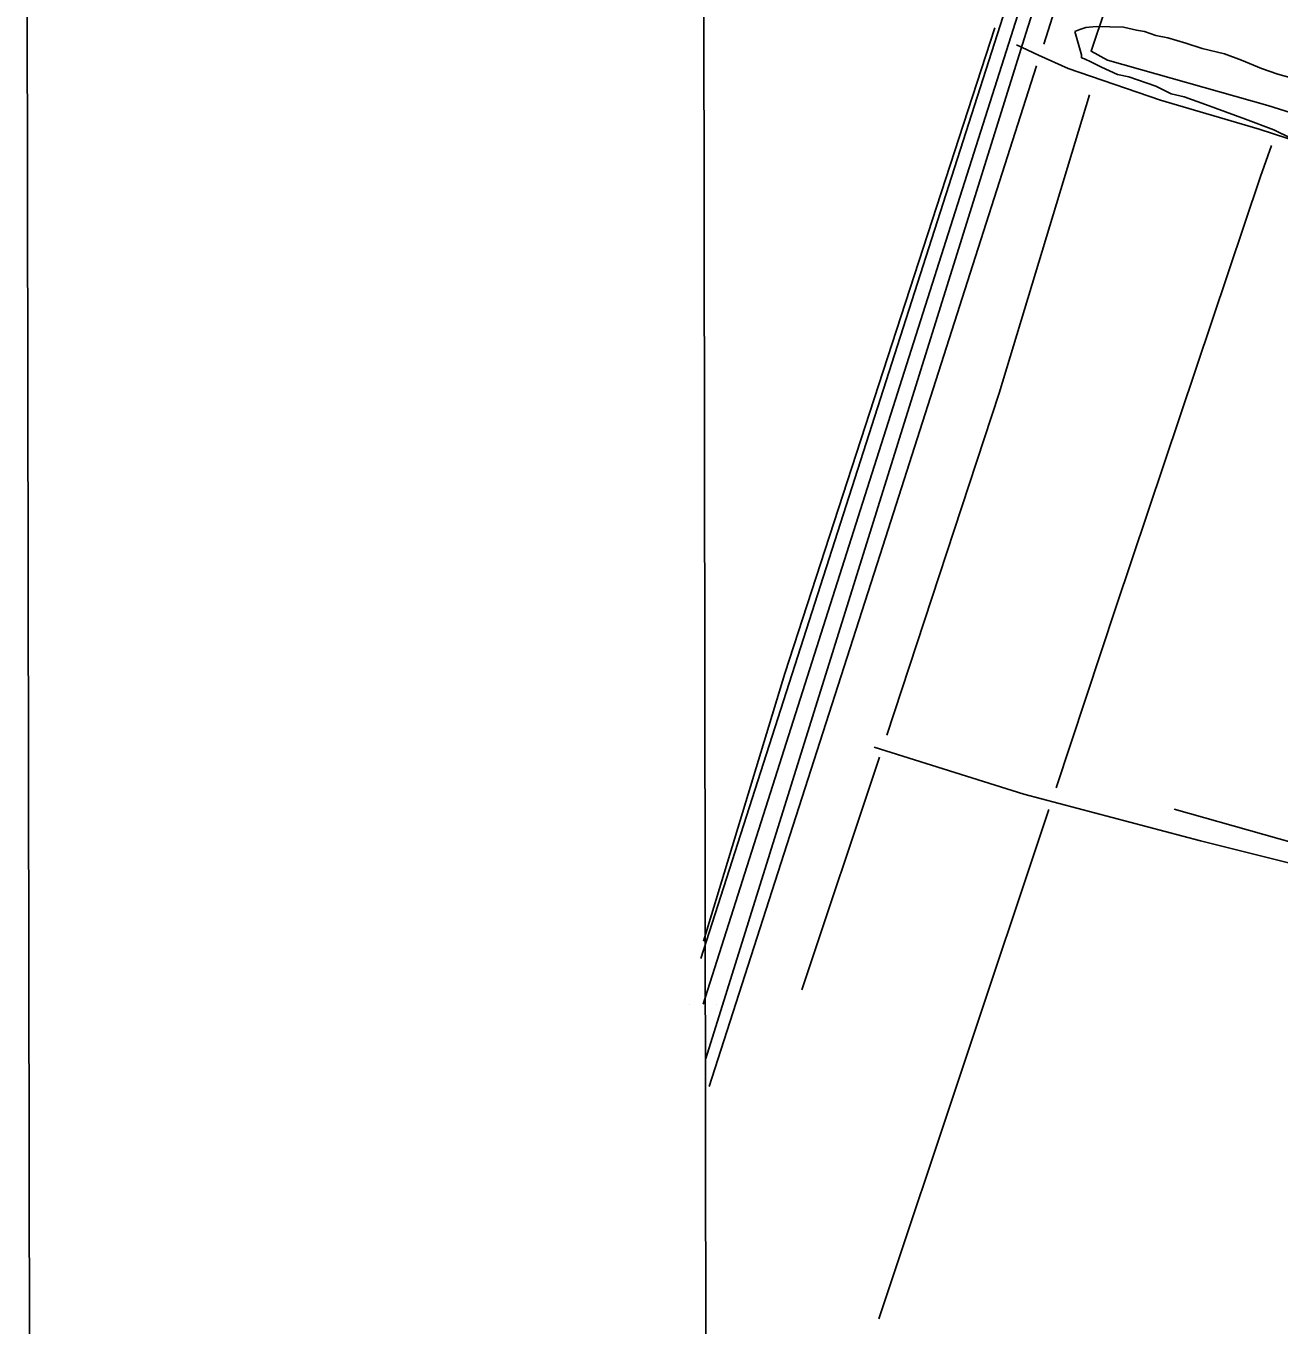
# Model space of a CAD drawing. Extents: x 3324104 to 3361979, y 612876 to 638273.
# Drawn here: x 3327438 to 3328836, y 634682 to 636131 of the extents above; entities that cross this region are included whole.
import ezdxf

# ---------------------------------------------------------------- set-up
doc = ezdxf.new("R2010")
doc.units = 0
for name, color, linetype in [('V-ANNO-SYMB', 7, 'Continuous'), ('V-DTCH-CNTR', 7, 'Continuous'), ('V-GRID-FRAM', 7, 'Continuous'), ('V-ROAD-CNTR', 7, 'Continuous'), ('V-SITE-VEGE', 7, 'Continuous'), ('V-TOPO-SHOR', 7, 'Continuous')]:
    doc.layers.add(name, color=color, linetype=linetype)

msp = doc.modelspace()

# ---------------------------------------------------------------- linework, layer by layer
at = {"layer": 'V-ANNO-SYMB'}
msp.add_lwpolyline([(3327478.4, 614089), (3360561.6, 614146.7), (3360521.6, 637063.3), (3327438.4, 637005.5), (3327478.4, 614089)], dxfattribs=at)
at = {"layer": 'V-DTCH-CNTR'}
for points in [[(3328542.9, 636109.6), (3328567.7, 636098), (3328600.5, 636083.2), (3328703.6, 636048.1), (3328813.6, 636015.6), (3328936.9, 635975.4), (3329022.6, 635949.1), (3329106.1, 635920.7), (3329122.6, 635915), (3329138.9, 635909), (3329155.2, 635902.7), (3329171.3, 635896.2), (3329187.4, 635889.5), (3329203.4, 635882.5), (3329346.5, 635823.5), (3329375.2, 635813.1), (3329404, 635803), (3329432.9, 635793.1), (3329461.8, 635783.4), (3329490.9, 635773.9), (3329599.8, 635736.7), (3329742.1, 635690.4), (3329849.9, 635654.9)], [(3328384.4, 635326.3), (3328551.3, 635273.7), (3328748, 635221.8), (3329026.1, 635152.3), (3329296, 635081.6), (3329632.5, 634995.6)]]:
    msp.add_lwpolyline(points, dxfattribs=at)
at = {"layer": 'V-GRID-FRAM'}
msp.add_lwpolyline([(3328194.1, 636440.7), (3359767.9, 636495.9), (3359807.6, 618312.1), (3328217.9, 618256.9), (3328194.1, 636440.7)], dxfattribs=at)
at = {"layer": 'V-ROAD-CNTR'}
for points in [[(3328625.8, 636449.1), (3328524.8, 636131.3), (3328191, 635090.7)], [(3328640.1, 636444.6), (3328539.1, 636126.8), (3328193.6, 635039.8)], [(3328654.4, 636440), (3328553.4, 636122.2), (3328196.4, 634978.9)], [(3328178.6, 635039.8), (3328178.6, 635039.8)], [(3328178.6, 635039.8), (3328178.6, 635039.8)], [(3328178.6, 635039.8), (3328178.6, 635039.8)], [(3328178.6, 635039.8), (3328178.6, 635039.8)], [(3328178.6, 635039.8), (3328178.6, 635039.8)], [(3328178.6, 635039.8), (3328178.6, 635039.8)], [(3328178.6, 635039.8), (3328178.6, 635039.8)], [(3328178.6, 635039.8), (3328178.6, 635039.8)], [(3328178.6, 635039.8), (3328178.6, 635039.8)], [(3328178.6, 635039.8), (3328178.6, 635039.8)], [(3328178.6, 635039.8), (3328178.6, 635039.8)], [(3328178.6, 635039.8), (3328178.6, 635039.8)], [(3328178.6, 635039.8), (3328178.6, 635039.8)], [(3328178.6, 635039.8), (3328178.6, 635039.8)], [(3328178.6, 635039.8), (3328178.6, 635039.8)], [(3328178.6, 635039.8), (3328178.6, 635039.8)], [(3328178.6, 635039.8), (3328178.6, 635039.8)], [(3328178.6, 635039.8), (3328178.6, 635039.8)], [(3328178.6, 635039.8), (3328178.6, 635039.8)], [(3328178.6, 635039.8), (3328178.6, 635039.8)], [(3328178.6, 635039.8), (3328178.6, 635039.8)], [(3328178.6, 635039.8), (3328178.6, 635039.8)], [(3328178.6, 635039.8), (3328178.6, 635039.8)], [(3328178.6, 635039.8), (3328178.6, 635039.8)], [(3328178.6, 635039.8), (3328178.6, 635039.8)], [(3328178.6, 635039.8), (3328178.6, 635039.8)], [(3328178.6, 635039.8), (3328178.6, 635039.8)], [(3328178.6, 635039.8), (3328178.6, 635039.8)], [(3328178.6, 635039.8), (3328178.6, 635039.8)], [(3328178.6, 635039.8), (3328178.6, 635039.8)], [(3328178.6, 635039.8), (3328178.6, 635039.8)], [(3328178.6, 635039.8), (3328178.6, 635039.8)], [(3328178.6, 635039.8), (3328178.6, 635039.8)], [(3328178.6, 635039.8), (3328178.6, 635039.8)], [(3328178.6, 635039.8), (3328178.6, 635039.8)], [(3328178.6, 635039.8), (3328178.6, 635039.8)], [(3328178.6, 635039.8), (3328178.6, 635039.8)], [(3328178.6, 635039.8), (3328178.6, 635039.8)], [(3328178.6, 635039.8), (3328178.6, 635039.8)], [(3328178.6, 635039.8), (3328178.6, 635039.8)], [(3328178.6, 635039.8), (3328178.6, 635039.8)], [(3328178.6, 635039.8), (3328178.6, 635039.8)], [(3328178.6, 635039.8), (3328178.6, 635039.8)], [(3328178.6, 635039.8), (3328178.6, 635039.8)], [(3328178.6, 635039.8), (3328178.6, 635039.8)], [(3328178.6, 635039.8), (3328178.6, 635039.8)], [(3328178.6, 635039.8), (3328178.6, 635039.8)], [(3328178.6, 635039.8), (3328178.6, 635039.8)], [(3328178.6, 635039.8), (3328178.6, 635039.8)], [(3328178.6, 635039.8), (3328178.6, 635039.8)], [(3328178.6, 635039.8), (3328178.6, 635039.8)], [(3328178.6, 635039.8), (3328178.6, 635039.8)], [(3328178.6, 635039.8), (3328178.6, 635039.8)], [(3328178.6, 635039.8), (3328178.6, 635039.8)], [(3328178.6, 635039.8), (3328178.6, 635039.8)], [(3328178.6, 635039.8), (3328178.6, 635039.8)], [(3328178.6, 635039.8), (3328178.6, 635039.8)], [(3328178.6, 635039.8), (3328178.6, 635039.8)], [(3328178.6, 635039.8), (3328178.6, 635039.8)], [(3328178.6, 635039.8), (3328178.6, 635039.8)], [(3328178.6, 635039.8), (3328178.6, 635039.8)], [(3328178.6, 635039.8), (3328178.6, 635039.8)], [(3328178.6, 635039.8), (3328178.6, 635039.8)], [(3328178.6, 635039.8), (3328178.6, 635039.8)], [(3328178.6, 635039.8), (3328178.6, 635039.8)], [(3328178.6, 635039.8), (3328178.6, 635039.8)], [(3328178.6, 635039.8), (3328178.6, 635039.8)], [(3328178.6, 635039.8), (3328178.6, 635039.8)], [(3328178.6, 635039.8), (3328178.6, 635039.8)], [(3328178.6, 635039.8), (3328178.6, 635039.8)], [(3328178.6, 635039.8), (3328178.6, 635039.8)], [(3328178.6, 635039.8), (3328178.6, 635039.8)], [(3328178.6, 635039.8), (3328178.6, 635039.8)], [(3328178.6, 635039.8), (3328178.6, 635039.8)], [(3328178.6, 635039.8), (3328178.6, 635039.8)], [(3328178.6, 635039.8), (3328178.6, 635039.8)], [(3328178.6, 635039.8), (3328178.6, 635039.8)], [(3328178.6, 635039.8), (3328178.6, 635039.8)], [(3328178.6, 635039.8), (3328178.6, 635039.8)], [(3328178.6, 635039.8), (3328178.6, 635039.8)], [(3328178.6, 635039.8), (3328178.6, 635039.8)], [(3328178.6, 635039.8), (3328178.6, 635039.8)], [(3328178.6, 635039.8), (3328178.6, 635039.8)], [(3328178.6, 635039.8), (3328178.6, 635039.8)], [(3328178.6, 635039.8), (3328178.6, 635039.8)], [(3328178.6, 635039.8), (3328178.6, 635039.8)], [(3328178.6, 635039.8), (3328178.6, 635039.8)], [(3328178.6, 635039.8), (3328178.6, 635039.8)], [(3328178.6, 635039.8), (3328178.6, 635039.8)], [(3328178.6, 635039.8), (3328178.6, 635039.8)], [(3328178.6, 635039.8), (3328178.6, 635039.8)], [(3328178.6, 635039.8), (3328178.6, 635039.8)], [(3328178.6, 635039.8), (3328178.6, 635039.8)], [(3328178.6, 635039.8), (3328178.6, 635039.8)], [(3328178.6, 635039.8), (3328178.6, 635039.8)], [(3328178.6, 635039.8), (3328178.6, 635039.8)], [(3328178.6, 635039.8), (3328178.6, 635039.8)], [(3328178.6, 635039.8), (3328178.6, 635039.8)], [(3328178.6, 635039.8), (3328178.6, 635039.8)], [(3328178.6, 635039.8), (3328178.6, 635039.8)], [(3328178.6, 635039.8), (3328178.6, 635039.8)], [(3328178.6, 635039.8), (3328178.6, 635039.7)], [(3328178.6, 635039.7), (3328178.6, 635039.7)], [(3328178.6, 635039.7), (3328178.6, 635039.7)], [(3328178.6, 635039.7), (3328178.6, 635039.7)], [(3328178.6, 635039.7), (3328178.6, 635039.7)], [(3328178.6, 635039.7), (3328178.6, 635039.7)], [(3328193.6, 635039.8), (3328193.6, 635039.8)], [(3328193.6, 635039.8), (3328193.6, 635039.8)], [(3328193.6, 635039.8), (3328193.6, 635039.8)], [(3328193.6, 635039.8), (3328193.6, 635039.8)], [(3328193.6, 635039.8), (3328193.6, 635039.8)], [(3328193.6, 635039.8), (3328193.6, 635039.8)], [(3328193.6, 635039.8), (3328193.6, 635039.8)], [(3328193.6, 635039.8), (3328193.6, 635039.8)], [(3328193.6, 635039.8), (3328193.6, 635039.8)], [(3328193.6, 635039.8), (3328193.6, 635039.8)], [(3328193.6, 635039.8), (3328193.6, 635039.8)], [(3328193.6, 635039.8), (3328193.6, 635039.8)], [(3328193.6, 635039.8), (3328193.6, 635039.8)], [(3328193.6, 635039.8), (3328193.6, 635039.8)], [(3328193.6, 635039.8), (3328193.6, 635039.8)], [(3328193.6, 635039.8), (3328193.6, 635039.8)], [(3328193.6, 635039.8), (3328193.6, 635039.8)], [(3328193.6, 635039.8), (3328193.6, 635039.8)], [(3328193.6, 635039.8), (3328193.6, 635039.8)], [(3328193.6, 635039.8), (3328193.6, 635039.8)], [(3328193.6, 635039.8), (3328193.6, 635039.8)], [(3328193.6, 635039.8), (3328193.6, 635039.8)], [(3328193.6, 635039.8), (3328193.6, 635039.8)], [(3328193.6, 635039.8), (3328193.6, 635039.8)], [(3328193.6, 635039.8), (3328193.6, 635039.8)], [(3328193.6, 635039.8), (3328193.6, 635039.8)], [(3328193.6, 635039.8), (3328193.6, 635039.8)], [(3328193.6, 635039.8), (3328193.6, 635039.8)], [(3328193.6, 635039.8), (3328193.6, 635039.8)], [(3328193.6, 635039.8), (3328193.6, 635039.8)], [(3328193.6, 635039.8), (3328193.6, 635039.8)], [(3328193.6, 635039.8), (3328193.6, 635039.8)], [(3328193.6, 635039.8), (3328193.6, 635039.8)], [(3328193.6, 635039.8), (3328193.6, 635039.8)], [(3328193.6, 635039.8), (3328193.6, 635039.8)], [(3328193.6, 635039.8), (3328193.6, 635039.8)], [(3328193.6, 635039.8), (3328193.6, 635039.8)], [(3328193.6, 635039.8), (3328193.6, 635039.8)], [(3328193.6, 635039.8), (3328193.6, 635039.8)], [(3328193.6, 635039.8), (3328193.6, 635039.8)], [(3328193.6, 635039.8), (3328193.6, 635039.8)], [(3328193.6, 635039.8), (3328193.6, 635039.8)], [(3328193.6, 635039.8), (3328193.6, 635039.8)], [(3328193.6, 635039.8), (3328193.6, 635039.8)], [(3328193.6, 635039.8), (3328193.6, 635039.8)], [(3328193.6, 635039.8), (3328193.6, 635039.8)], [(3328193.6, 635039.8), (3328193.6, 635039.8)], [(3328193.6, 635039.8), (3328193.6, 635039.8)], [(3328193.6, 635039.8), (3328193.6, 635039.8)], [(3328193.6, 635039.8), (3328193.6, 635039.8)], [(3328193.6, 635039.8), (3328193.6, 635039.8)], [(3328193.6, 635039.8), (3328193.6, 635039.8)], [(3328193.6, 635039.8), (3328193.6, 635039.8)], [(3328193.6, 635039.8), (3328193.6, 635039.8)], [(3328193.6, 635039.8), (3328193.6, 635039.8)], [(3328193.6, 635039.8), (3328193.6, 635039.8)], [(3328193.6, 635039.8), (3328193.6, 635039.8)], [(3328193.6, 635039.8), (3328193.6, 635039.8)], [(3328193.6, 635039.8), (3328193.6, 635039.8)], [(3328193.6, 635039.8), (3328193.6, 635039.8)], [(3328193.6, 635039.8), (3328193.6, 635039.8)], [(3328193.6, 635039.8), (3328193.6, 635039.8)], [(3328193.6, 635039.8), (3328193.6, 635039.8)], [(3328193.6, 635039.8), (3328193.6, 635039.8)], [(3328193.6, 635039.8), (3328193.6, 635039.8)], [(3328193.6, 635039.8), (3328193.6, 635039.8)], [(3328193.6, 635039.8), (3328193.6, 635039.8)], [(3328193.6, 635039.8), (3328193.6, 635039.8)], [(3328193.6, 635039.8), (3328193.6, 635039.8)], [(3328193.6, 635039.8), (3328193.6, 635039.8)], [(3328193.6, 635039.8), (3328193.6, 635039.8)], [(3328193.6, 635039.8), (3328193.6, 635039.8)], [(3328193.6, 635039.8), (3328193.6, 635039.8)], [(3328193.6, 635039.8), (3328193.6, 635039.8)], [(3328193.6, 635039.8), (3328193.6, 635039.8)], [(3328193.6, 635039.8), (3328193.6, 635039.8)], [(3328193.6, 635039.8), (3328193.6, 635039.8)], [(3328193.6, 635039.8), (3328193.6, 635039.8)], [(3328193.6, 635039.8), (3328193.6, 635039.8)], [(3328193.6, 635039.8), (3328193.6, 635039.8)], [(3328193.6, 635039.8), (3328193.6, 635039.8)], [(3328193.6, 635039.8), (3328193.6, 635039.8)], [(3328193.6, 635039.8), (3328193.6, 635039.8)], [(3328193.6, 635039.8), (3328193.6, 635039.8)], [(3328193.6, 635039.8), (3328193.6, 635039.8)], [(3328193.6, 635039.8), (3328193.6, 635039.8)], [(3328193.6, 635039.8), (3328193.6, 635039.8)], [(3328193.6, 635039.8), (3328193.6, 635039.8)], [(3328193.6, 635039.8), (3328193.6, 635039.8)], [(3328193.6, 635039.8), (3328193.6, 635039.8)], [(3328193.6, 635039.8), (3328193.6, 635039.8)], [(3328193.6, 635039.8), (3328193.6, 635039.8)], [(3328193.6, 635039.8), (3328193.6, 635039.8)], [(3328193.6, 635039.8), (3328193.6, 635039.8)], [(3328193.6, 635039.8), (3328193.6, 635039.8)], [(3328193.6, 635039.8), (3328193.6, 635039.8)], [(3328193.6, 635039.8), (3328193.6, 635039.8)], [(3328193.6, 635039.8), (3328193.6, 635039.8)], [(3328193.6, 635039.8), (3328193.6, 635039.8)], [(3328193.6, 635039.8), (3328193.6, 635039.8)], [(3328193.6, 635039.8), (3328193.6, 635039.8)], [(3328193.6, 635039.8), (3328193.6, 635039.7)], [(3328193.6, 635039.7), (3328193.6, 635039.7)], [(3328193.6, 635039.7), (3328193.6, 635039.7)], [(3328193.6, 635039.7), (3328193.6, 635039.7)], [(3328193.6, 635039.7), (3328193.6, 635039.7)], [(3328193.6, 635039.7), (3328193.6, 635039.7)], [(3328208.6, 635039.8), (3328208.6, 635039.8)], [(3328208.6, 635039.8), (3328208.6, 635039.8)], [(3328208.6, 635039.8), (3328208.6, 635039.8)], [(3328208.6, 635039.8), (3328208.6, 635039.8)], [(3328208.6, 635039.8), (3328208.6, 635039.8)], [(3328208.6, 635039.8), (3328208.6, 635039.8)], [(3328208.6, 635039.8), (3328208.6, 635039.8)], [(3328208.6, 635039.8), (3328208.6, 635039.8)], [(3328208.6, 635039.8), (3328208.6, 635039.8)], [(3328208.6, 635039.8), (3328208.6, 635039.8)], [(3328208.6, 635039.8), (3328208.6, 635039.8)], [(3328208.6, 635039.8), (3328208.6, 635039.8)], [(3328208.6, 635039.8), (3328208.6, 635039.8)], [(3328208.6, 635039.8), (3328208.6, 635039.8)], [(3328208.6, 635039.8), (3328208.6, 635039.8)], [(3328208.6, 635039.8), (3328208.6, 635039.8)], [(3328208.6, 635039.8), (3328208.6, 635039.8)], [(3328208.6, 635039.8), (3328208.6, 635039.8)], [(3328208.6, 635039.8), (3328208.6, 635039.8)], [(3328208.6, 635039.8), (3328208.6, 635039.8)], [(3328208.6, 635039.8), (3328208.6, 635039.8)], [(3328208.6, 635039.8), (3328208.6, 635039.8)], [(3328208.6, 635039.8), (3328208.6, 635039.8)], [(3328208.6, 635039.8), (3328208.6, 635039.8)], [(3328208.6, 635039.8), (3328208.6, 635039.8)], [(3328208.6, 635039.8), (3328208.6, 635039.8)], [(3328208.6, 635039.8), (3328208.6, 635039.8)], [(3328208.6, 635039.8), (3328208.6, 635039.8)], [(3328208.6, 635039.8), (3328208.6, 635039.8)], [(3328208.6, 635039.8), (3328208.6, 635039.8)], [(3328208.6, 635039.8), (3328208.6, 635039.8)], [(3328208.6, 635039.8), (3328208.6, 635039.8)], [(3328208.6, 635039.8), (3328208.6, 635039.8)], [(3328208.6, 635039.8), (3328208.6, 635039.8)], [(3328208.6, 635039.8), (3328208.6, 635039.8)], [(3328208.6, 635039.8), (3328208.6, 635039.8)], [(3328208.6, 635039.8), (3328208.6, 635039.8)], [(3328208.6, 635039.8), (3328208.6, 635039.8)], [(3328208.6, 635039.8), (3328208.6, 635039.8)], [(3328208.6, 635039.8), (3328208.6, 635039.8)], [(3328208.6, 635039.8), (3328208.6, 635039.8)], [(3328208.6, 635039.8), (3328208.6, 635039.8)], [(3328208.6, 635039.8), (3328208.6, 635039.8)], [(3328208.6, 635039.8), (3328208.6, 635039.8)], [(3328208.6, 635039.8), (3328208.6, 635039.8)], [(3328208.6, 635039.8), (3328208.6, 635039.8)], [(3328208.6, 635039.8), (3328208.6, 635039.8)], [(3328208.6, 635039.8), (3328208.6, 635039.8)], [(3328208.6, 635039.8), (3328208.6, 635039.8)], [(3328208.6, 635039.8), (3328208.6, 635039.8)], [(3328208.6, 635039.8), (3328208.6, 635039.8)], [(3328208.6, 635039.8), (3328208.6, 635039.8)], [(3328208.6, 635039.8), (3328208.6, 635039.8)], [(3328208.6, 635039.8), (3328208.6, 635039.8)], [(3328208.6, 635039.8), (3328208.6, 635039.8)], [(3328208.6, 635039.8), (3328208.6, 635039.8)], [(3328208.6, 635039.8), (3328208.6, 635039.8)], [(3328208.6, 635039.8), (3328208.6, 635039.8)], [(3328208.6, 635039.8), (3328208.6, 635039.8)], [(3328208.6, 635039.8), (3328208.6, 635039.8)], [(3328208.6, 635039.8), (3328208.6, 635039.8)], [(3328208.6, 635039.8), (3328208.6, 635039.8)], [(3328208.6, 635039.8), (3328208.6, 635039.8)], [(3328208.6, 635039.8), (3328208.6, 635039.8)], [(3328208.6, 635039.8), (3328208.6, 635039.8)], [(3328208.6, 635039.8), (3328208.6, 635039.8)], [(3328208.6, 635039.8), (3328208.6, 635039.8)], [(3328208.6, 635039.8), (3328208.6, 635039.8)], [(3328208.6, 635039.8), (3328208.6, 635039.8)], [(3328208.6, 635039.8), (3328208.6, 635039.8)], [(3328208.6, 635039.8), (3328208.6, 635039.8)], [(3328208.6, 635039.8), (3328208.6, 635039.8)], [(3328208.6, 635039.8), (3328208.6, 635039.8)], [(3328208.6, 635039.8), (3328208.6, 635039.8)], [(3328208.6, 635039.8), (3328208.6, 635039.8)], [(3328208.6, 635039.8), (3328208.6, 635039.8)], [(3328208.6, 635039.8), (3328208.6, 635039.8)], [(3328208.6, 635039.8), (3328208.6, 635039.8)], [(3328208.6, 635039.8), (3328208.6, 635039.8)], [(3328208.6, 635039.8), (3328208.6, 635039.8)], [(3328208.6, 635039.8), (3328208.6, 635039.8)], [(3328208.6, 635039.8), (3328208.6, 635039.8)], [(3328208.6, 635039.8), (3328208.6, 635039.8)], [(3328208.6, 635039.8), (3328208.6, 635039.8)], [(3328208.6, 635039.8), (3328208.6, 635039.8)], [(3328208.6, 635039.8), (3328208.6, 635039.8)], [(3328208.6, 635039.8), (3328208.6, 635039.8)], [(3328208.6, 635039.8), (3328208.6, 635039.8)], [(3328208.6, 635039.8), (3328208.6, 635039.8)], [(3328208.6, 635039.8), (3328208.6, 635039.8)], [(3328208.6, 635039.8), (3328208.6, 635039.8)], [(3328208.6, 635039.8), (3328208.6, 635039.8)], [(3328208.6, 635039.8), (3328208.6, 635039.8)], [(3328208.6, 635039.8), (3328208.6, 635039.8)], [(3328208.6, 635039.8), (3328208.6, 635039.8)], [(3328208.6, 635039.8), (3328208.6, 635039.8)], [(3328208.6, 635039.8), (3328208.6, 635039.8)], [(3328208.6, 635039.8), (3328208.6, 635039.8)], [(3328208.6, 635039.8), (3328208.6, 635039.8)], [(3328208.6, 635039.8), (3328208.6, 635039.8)], [(3328208.6, 635039.8), (3328208.6, 635039.8)], [(3328208.6, 635039.8), (3328208.6, 635039.7)], [(3328208.6, 635039.7), (3328208.6, 635039.7)], [(3328208.6, 635039.7), (3328208.6, 635039.7)], [(3328208.6, 635039.7), (3328208.6, 635039.7)], [(3328208.6, 635039.7), (3328208.6, 635039.7)], [(3328208.6, 635039.7), (3328208.6, 635039.7)]]:
    msp.add_lwpolyline(points, dxfattribs=at)
at = {"layer": 'V-SITE-VEGE'}
for p, q in [((3328607.9, 636124.7), (3328613.6, 636126.9)), ((3328613.3, 636106.5), (3328607.9, 636124.7)), ((3328613.6, 636126.9), (3328620.4, 636129)), ((3328620.4, 636129), (3328631.7, 636130)), ((3328631.7, 636130), (3328662.2, 636129.5)), ((3328662.2, 636129.5), (3328676.9, 636125.9)), ((3328676.9, 636125.9), (3328685.9, 636124.6)), ((3328685.9, 636124.6), (3328698.2, 636119.9)), ((3328615.4, 636098.6), (3328613.3, 636106.5)), ((3328698.2, 636119.9), (3328711.8, 636117.4)), ((3328711.8, 636117.4), (3328732, 636111.5)), ((3328732, 636111.5), (3328750, 636105.5)), ((3328750, 636105.5), (3328774.8, 636099.5)), ((3328615.4, 636095.2), (3328615.4, 636098.6)), ((3328618.7, 636094), (3328615.4, 636095.2)), ((3328626.6, 636090.5), (3328618.7, 636094)), ((3328774.8, 636099.5), (3328793.9, 636092.4)), ((3328793.9, 636092.4), (3328816.3, 636083.1)), ((3328637.8, 636084.7), (3328626.6, 636090.5)), ((3328655.8, 636076.5), (3328637.8, 636084.7)), ((3328668.1, 636074), (3328655.8, 636076.5)), ((3328816.3, 636083.1), (3328834.3, 636077.1)), ((3328834.3, 636077.1), (3328863.6, 636068.8)), ((3328698.5, 636063.4), (3328668.1, 636074)), ((3328715.3, 636055.2), (3328698.5, 636063.4)), ((3328730, 636051.6), (3328715.3, 636055.2)), ((3328753.6, 636043.3), (3328730, 636051.6)), ((3328798.5, 636026.8), (3328753.6, 636043.3)), ((3328830, 636015), (3328798.5, 636026.8)), ((3328849, 636005.7), (3328830, 636015))]:
    msp.add_line(p, q, dxfattribs=at)
at = {"layer": 'V-TOPO-SHOR'}
for p, q in [((3328573.5, 636110.6), (3328678.4, 636439.4)), ((3328390.3, 635315.3), (3328303.6, 635055.5)), ((3328579, 635256.8), (3328389.4, 634688.6))]:
    msp.add_line(p, q, dxfattribs=at)
for points in [[(3329200.5, 635935.3), (3329186.3, 635921), (3329099.1, 635955.4), (3328823.1, 636042.1), (3328644.5, 636092.5), (3328626.2, 636102.6), (3328739.2, 636439.5)], [(3328518.7, 636128.8), (3328284.7, 635408.4), (3328194, 635110.1)], [(3328565.4, 636086.3), (3328394, 635550.5), (3328200.3, 634947.8)], [(3328398.4, 635339.6), (3328523.5, 635721.1), (3328624.3, 636053.9)], [(3328587.1, 635281.1), (3328653.7, 635482), (3328815.1, 635963), (3328827.2, 635997.5)], [(3328719, 635257), (3329118.7, 635144.1), (3329284.2, 635639.3), (3329346.7, 635811.8)]]:
    msp.add_lwpolyline(points, dxfattribs=at)

doc.saveas('drawing.dxf')
